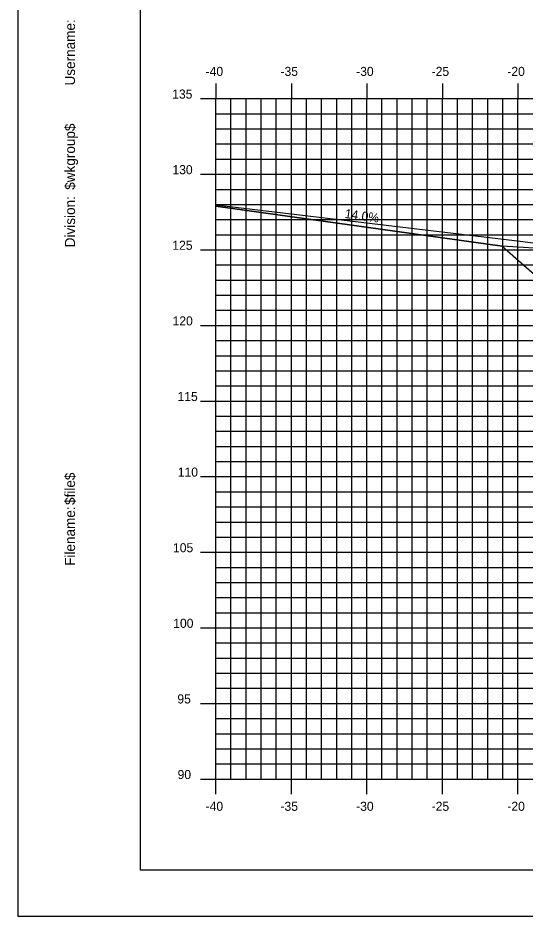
# Model space of a CAD drawing. Extents: x 850598 to 870284, y 366541 to 366651.
# Drawn here: x 864346.7 to 864380.3, y 366541.2 to 366600.6 of the extents above; entities that cross this region are included whole.
import ezdxf

# ---------------------------------------------------------------- set-up
doc = ezdxf.new("R2010")
doc.units = 0
for name, color, linetype in [('ANNOTATION', 7, 'Continuous'), ('BORDER', 7, 'Continuous'), ('D_Roadway_Berm', 7, 'Continuous'), ('D_Roadway_Centerline', 7, 'Continuous'), ('D_Roadway_SlopeLines', 7, 'Continuous'), ('H_V ANNOTATION', 7, 'Continuous'), ('MAJOR', 7, 'Continuous'), ('MINOR', 7, 'Continuous'), ('PLOT BOUNDARY', 7, 'Continuous'), ('S_Roadway_Centerline', 7, 'Continuous')]:
    doc.layers.add(name, color=color, linetype=linetype)

msp = doc.modelspace()

# ---------------------------------------------------------------- linework, layer by layer
at = {"layer": 'BORDER'}
for p, q in [((864354.803, 366649.225), (864354.803, 366544.225)), ((864354.803, 366544.225), (864514.803, 366544.225))]:
    msp.add_line(p, q, dxfattribs=at)
at = {"layer": 'D_Roadway_Berm'}
msp.add_lwpolyline([(864382.257, 366585.253), (864378.757, 366585.463)], dxfattribs=at)
at = {"layer": 'D_Roadway_Centerline'}
msp.add_lwpolyline([(864359.803, 366588.122), (864378.757, 366585.463), (864381.803, 366582.804), (864382.257, 366585.253), (864382.348, 366585.254), (864382.426, 366585.208), (864382.796, 366584.821), (864382.803, 366584.654), (864388.803, 366585.014), (864399.803, 366585.344), (864410.803, 366585.014), (864414.803, 366584.774), (864416.803, 366584.654), (864422.803, 366582.654), (864467.476, 366568.225), (864476.19, 366565.411), (864486.052, 366562.225), (864490.052, 366562.225)], dxfattribs=at)
at = {"layer": 'D_Roadway_SlopeLines'}
msp.add_lwpolyline([(864378.757, 366585.463), (864359.803, 366588.122)], dxfattribs=at)
at = {"layer": 'MAJOR'}
for p, q in [((864359.803, 366596.227), (864359.803, 366595.225)), ((864359.803, 366596.227), (864359.803, 366595.225)), ((864364.803, 366596.227), (864364.803, 366595.225)), ((864364.803, 366596.227), (864364.803, 366595.225)), ((864369.803, 366596.227), (864369.803, 366595.225)), ((864369.803, 366596.227), (864369.803, 366595.225)), ((864374.803, 366596.227), (864374.803, 366595.225)), ((864374.803, 366596.227), (864374.803, 366595.225)), ((864379.803, 366596.227), (864379.803, 366595.225)), ((864379.803, 366596.227), (864379.803, 366595.225)), ((864358.801, 366595.225), (864359.803, 366595.225)), ((864358.801, 366595.225), (864359.803, 366595.225)), ((864359.803, 366595.225), (864499.803, 366595.225)), ((864359.803, 366550.225), (864359.803, 366595.225)), ((864359.803, 366550.225), (864359.803, 366595.225)), ((864359.803, 366595.225), (864499.803, 366595.225)), ((864359.803, 366595.225), (864499.803, 366595.225)), ((864359.803, 366550.225), (864359.803, 366595.225)), ((864359.803, 366550.225), (864359.803, 366595.225)), ((864359.803, 366595.225), (864499.803, 366595.225)), ((864364.803, 366550.225), (864364.803, 366595.225)), ((864364.803, 366550.225), (864364.803, 366595.225)), ((864369.803, 366550.225), (864369.803, 366595.225)), ((864369.803, 366550.225), (864369.803, 366595.225)), ((864374.803, 366550.225), (864374.803, 366595.225)), ((864374.803, 366550.225), (864374.803, 366595.225)), ((864379.803, 366550.225), (864379.803, 366595.225)), ((864379.803, 366550.225), (864379.803, 366595.225)), ((864358.801, 366590.225), (864359.803, 366590.225)), ((864358.801, 366590.225), (864359.803, 366590.225)), ((864359.803, 366590.225), (864499.803, 366590.225)), ((864359.803, 366590.225), (864499.803, 366590.225)), ((864358.801, 366585.225), (864359.803, 366585.225)), ((864358.801, 366585.225), (864359.803, 366585.225)), ((864359.803, 366585.225), (864499.803, 366585.225)), ((864359.803, 366585.225), (864499.803, 366585.225)), ((864358.801, 366580.225), (864359.803, 366580.225)), ((864358.801, 366580.225), (864359.803, 366580.225)), ((864359.803, 366580.225), (864499.803, 366580.225)), ((864359.803, 366580.225), (864499.803, 366580.225)), ((864358.801, 366575.225), (864359.803, 366575.225)), ((864358.801, 366575.225), (864359.803, 366575.225)), ((864359.803, 366575.225), (864499.803, 366575.225)), ((864359.803, 366575.225), (864499.803, 366575.225)), ((864358.801, 366570.225), (864359.803, 366570.225)), ((864358.801, 366570.225), (864359.803, 366570.225)), ((864359.803, 366570.225), (864499.803, 366570.225)), ((864359.803, 366570.225), (864499.803, 366570.225)), ((864358.801, 366565.225), (864359.803, 366565.225)), ((864358.801, 366565.225), (864359.803, 366565.225)), ((864359.803, 366565.225), (864499.803, 366565.225)), ((864359.803, 366565.225), (864499.803, 366565.225)), ((864358.801, 366560.225), (864359.803, 366560.225)), ((864358.801, 366560.225), (864359.803, 366560.225)), ((864359.803, 366560.225), (864499.803, 366560.225)), ((864359.803, 366560.225), (864499.803, 366560.225)), ((864358.801, 366555.225), (864359.803, 366555.225)), ((864358.801, 366555.225), (864359.803, 366555.225)), ((864359.803, 366555.225), (864499.803, 366555.225)), ((864359.803, 366555.225), (864499.803, 366555.225)), ((864358.801, 366550.225), (864359.803, 366550.225)), ((864358.801, 366550.225), (864359.803, 366550.225)), ((864359.803, 366550.225), (864499.803, 366550.225)), ((864359.803, 366550.225), (864499.803, 366550.225)), ((864359.803, 366549.223), (864359.803, 366550.225)), ((864359.803, 366550.225), (864499.803, 366550.225)), ((864359.803, 366550.225), (864499.803, 366550.225)), ((864359.803, 366549.223), (864359.803, 366550.225)), ((864364.803, 366549.223), (864364.803, 366550.225)), ((864364.803, 366549.223), (864364.803, 366550.225)), ((864369.803, 366549.223), (864369.803, 366550.225)), ((864369.803, 366549.223), (864369.803, 366550.225)), ((864374.803, 366549.223), (864374.803, 366550.225)), ((864374.803, 366549.223), (864374.803, 366550.225)), ((864379.803, 366549.223), (864379.803, 366550.225)), ((864379.803, 366549.223), (864379.803, 366550.225))]:
    msp.add_line(p, q, dxfattribs=at)
at = {"layer": 'MINOR'}
for p, q in [((864360.803, 366550.225), (864360.803, 366595.225)), ((864360.803, 366550.225), (864360.803, 366595.225)), ((864361.803, 366550.225), (864361.803, 366595.225)), ((864361.803, 366550.225), (864361.803, 366595.225)), ((864362.803, 366550.225), (864362.803, 366595.225)), ((864362.803, 366550.225), (864362.803, 366595.225)), ((864363.803, 366550.225), (864363.803, 366595.225)), ((864363.803, 366550.225), (864363.803, 366595.225)), ((864365.803, 366550.225), (864365.803, 366595.225)), ((864365.803, 366550.225), (864365.803, 366595.225)), ((864366.803, 366550.225), (864366.803, 366595.225)), ((864366.803, 366550.225), (864366.803, 366595.225)), ((864367.803, 366550.225), (864367.803, 366595.225)), ((864367.803, 366550.225), (864367.803, 366595.225)), ((864368.803, 366550.225), (864368.803, 366595.225)), ((864368.803, 366550.225), (864368.803, 366595.225)), ((864370.803, 366550.225), (864370.803, 366595.225)), ((864370.803, 366550.225), (864370.803, 366595.225)), ((864371.803, 366550.225), (864371.803, 366595.225)), ((864371.803, 366550.225), (864371.803, 366595.225)), ((864372.803, 366550.225), (864372.803, 366595.225)), ((864372.803, 366550.225), (864372.803, 366595.225)), ((864373.803, 366550.225), (864373.803, 366595.225)), ((864373.803, 366550.225), (864373.803, 366595.225)), ((864375.803, 366550.225), (864375.803, 366595.225)), ((864375.803, 366550.225), (864375.803, 366595.225)), ((864376.803, 366550.225), (864376.803, 366595.225)), ((864376.803, 366550.225), (864376.803, 366595.225)), ((864377.803, 366550.225), (864377.803, 366595.225)), ((864377.803, 366550.225), (864377.803, 366595.225)), ((864378.803, 366550.225), (864378.803, 366595.225)), ((864378.803, 366550.225), (864378.803, 366595.225)), ((864359.803, 366594.225), (864499.803, 366594.225)), ((864359.803, 366594.225), (864360.805, 366594.225)), ((864359.803, 366594.225), (864499.803, 366594.225)), ((864359.803, 366594.225), (864360.805, 366594.225)), ((864359.803, 366593.225), (864499.803, 366593.225)), ((864359.803, 366593.225), (864360.805, 366593.225)), ((864359.803, 366593.225), (864499.803, 366593.225)), ((864359.803, 366593.225), (864360.805, 366593.225)), ((864359.803, 366592.225), (864499.803, 366592.225)), ((864359.803, 366592.225), (864360.805, 366592.225)), ((864359.803, 366592.225), (864499.803, 366592.225)), ((864359.803, 366592.225), (864360.805, 366592.225)), ((864359.803, 366591.225), (864499.803, 366591.225)), ((864359.803, 366591.225), (864360.805, 366591.225)), ((864359.803, 366591.225), (864499.803, 366591.225)), ((864359.803, 366591.225), (864360.805, 366591.225)), ((864359.803, 366589.225), (864499.803, 366589.225)), ((864359.803, 366589.225), (864360.805, 366589.225)), ((864359.803, 366589.225), (864499.803, 366589.225)), ((864359.803, 366589.225), (864360.805, 366589.225)), ((864359.803, 366588.225), (864499.803, 366588.225)), ((864359.803, 366588.225), (864360.805, 366588.225)), ((864359.803, 366588.225), (864499.803, 366588.225)), ((864359.803, 366588.225), (864360.805, 366588.225)), ((864359.803, 366587.225), (864499.803, 366587.225)), ((864359.803, 366587.225), (864360.805, 366587.225)), ((864359.803, 366587.225), (864499.803, 366587.225)), ((864359.803, 366587.225), (864360.805, 366587.225)), ((864359.803, 366586.225), (864499.803, 366586.225)), ((864359.803, 366586.225), (864360.805, 366586.225)), ((864359.803, 366586.225), (864499.803, 366586.225)), ((864359.803, 366586.225), (864360.805, 366586.225)), ((864359.803, 366584.225), (864499.803, 366584.225)), ((864359.803, 366584.225), (864360.805, 366584.225)), ((864359.803, 366584.225), (864499.803, 366584.225)), ((864359.803, 366584.225), (864360.805, 366584.225)), ((864359.803, 366583.225), (864499.803, 366583.225)), ((864359.803, 366583.225), (864360.805, 366583.225)), ((864359.803, 366583.225), (864499.803, 366583.225)), ((864359.803, 366583.225), (864360.805, 366583.225)), ((864359.803, 366582.225), (864499.803, 366582.225)), ((864359.803, 366582.225), (864360.805, 366582.225)), ((864359.803, 366582.225), (864499.803, 366582.225)), ((864359.803, 366582.225), (864360.805, 366582.225)), ((864359.803, 366581.225), (864499.803, 366581.225)), ((864359.803, 366581.225), (864360.805, 366581.225)), ((864359.803, 366581.225), (864499.803, 366581.225)), ((864359.803, 366581.225), (864360.805, 366581.225)), ((864359.803, 366579.225), (864499.803, 366579.225)), ((864359.803, 366579.225), (864360.805, 366579.225)), ((864359.803, 366579.225), (864499.803, 366579.225)), ((864359.803, 366579.225), (864360.805, 366579.225)), ((864359.803, 366578.225), (864499.803, 366578.225)), ((864359.803, 366578.225), (864360.805, 366578.225)), ((864359.803, 366578.225), (864499.803, 366578.225)), ((864359.803, 366578.225), (864360.805, 366578.225)), ((864359.803, 366577.225), (864499.803, 366577.225)), ((864359.803, 366577.225), (864360.805, 366577.225)), ((864359.803, 366577.225), (864499.803, 366577.225)), ((864359.803, 366577.225), (864360.805, 366577.225)), ((864359.803, 366576.225), (864499.803, 366576.225)), ((864359.803, 366576.225), (864360.805, 366576.225)), ((864359.803, 366576.225), (864499.803, 366576.225)), ((864359.803, 366576.225), (864360.805, 366576.225)), ((864359.803, 366574.225), (864499.803, 366574.225)), ((864359.803, 366574.225), (864360.805, 366574.225)), ((864359.803, 366574.225), (864499.803, 366574.225)), ((864359.803, 366574.225), (864360.805, 366574.225)), ((864359.803, 366573.225), (864499.803, 366573.225)), ((864359.803, 366573.225), (864360.805, 366573.225)), ((864359.803, 366573.225), (864499.803, 366573.225)), ((864359.803, 366573.225), (864360.805, 366573.225)), ((864359.803, 366572.225), (864499.803, 366572.225)), ((864359.803, 366572.225), (864360.805, 366572.225)), ((864359.803, 366572.225), (864499.803, 366572.225)), ((864359.803, 366572.225), (864360.805, 366572.225)), ((864359.803, 366571.225), (864499.803, 366571.225)), ((864359.803, 366571.225), (864360.805, 366571.225)), ((864359.803, 366571.225), (864499.803, 366571.225)), ((864359.803, 366571.225), (864360.805, 366571.225)), ((864359.803, 366569.225), (864499.803, 366569.225)), ((864359.803, 366569.225), (864360.805, 366569.225)), ((864359.803, 366569.225), (864499.803, 366569.225)), ((864359.803, 366569.225), (864360.805, 366569.225)), ((864359.803, 366568.225), (864499.803, 366568.225)), ((864359.803, 366568.225), (864360.805, 366568.225)), ((864359.803, 366568.225), (864499.803, 366568.225)), ((864359.803, 366568.225), (864360.805, 366568.225)), ((864359.803, 366567.225), (864499.803, 366567.225)), ((864359.803, 366567.225), (864360.805, 366567.225)), ((864359.803, 366567.225), (864499.803, 366567.225)), ((864359.803, 366567.225), (864360.805, 366567.225)), ((864359.803, 366566.225), (864499.803, 366566.225)), ((864359.803, 366566.225), (864360.805, 366566.225)), ((864359.803, 366566.225), (864499.803, 366566.225)), ((864359.803, 366566.225), (864360.805, 366566.225)), ((864359.803, 366564.225), (864499.803, 366564.225)), ((864359.803, 366564.225), (864360.805, 366564.225)), ((864359.803, 366564.225), (864499.803, 366564.225)), ((864359.803, 366564.225), (864360.805, 366564.225)), ((864359.803, 366563.225), (864499.803, 366563.225)), ((864359.803, 366563.225), (864360.805, 366563.225)), ((864359.803, 366563.225), (864499.803, 366563.225)), ((864359.803, 366563.225), (864360.805, 366563.225)), ((864359.803, 366562.225), (864499.803, 366562.225)), ((864359.803, 366562.225), (864360.805, 366562.225)), ((864359.803, 366562.225), (864499.803, 366562.225)), ((864359.803, 366562.225), (864360.805, 366562.225)), ((864359.803, 366561.225), (864499.803, 366561.225)), ((864359.803, 366561.225), (864360.805, 366561.225)), ((864359.803, 366561.225), (864499.803, 366561.225)), ((864359.803, 366561.225), (864360.805, 366561.225)), ((864359.803, 366559.225), (864499.803, 366559.225)), ((864359.803, 366559.225), (864360.805, 366559.225)), ((864359.803, 366559.225), (864499.803, 366559.225)), ((864359.803, 366559.225), (864360.805, 366559.225)), ((864359.803, 366558.225), (864499.803, 366558.225)), ((864359.803, 366558.225), (864360.805, 366558.225)), ((864359.803, 366558.225), (864499.803, 366558.225)), ((864359.803, 366558.225), (864360.805, 366558.225)), ((864359.803, 366557.225), (864499.803, 366557.225)), ((864359.803, 366557.225), (864360.805, 366557.225)), ((864359.803, 366557.225), (864499.803, 366557.225)), ((864359.803, 366557.225), (864360.805, 366557.225)), ((864359.803, 366556.225), (864499.803, 366556.225)), ((864359.803, 366556.225), (864360.805, 366556.225)), ((864359.803, 366556.225), (864499.803, 366556.225)), ((864359.803, 366556.225), (864360.805, 366556.225)), ((864359.803, 366554.225), (864499.803, 366554.225)), ((864359.803, 366554.225), (864360.805, 366554.225)), ((864359.803, 366554.225), (864499.803, 366554.225)), ((864359.803, 366554.225), (864360.805, 366554.225)), ((864359.803, 366553.225), (864499.803, 366553.225)), ((864359.803, 366553.225), (864360.805, 366553.225)), ((864359.803, 366553.225), (864499.803, 366553.225)), ((864359.803, 366553.225), (864360.805, 366553.225)), ((864359.803, 366552.225), (864499.803, 366552.225)), ((864359.803, 366552.225), (864360.805, 366552.225)), ((864359.803, 366552.225), (864499.803, 366552.225)), ((864359.803, 366552.225), (864360.805, 366552.225)), ((864359.803, 366551.225), (864499.803, 366551.225)), ((864359.803, 366551.225), (864360.805, 366551.225)), ((864359.803, 366551.225), (864499.803, 366551.225)), ((864359.803, 366551.225), (864360.805, 366551.225))]:
    msp.add_line(p, q, dxfattribs=at)
at = {"layer": 'PLOT BOUNDARY'}
msp.add_lwpolyline([(864346.71, 366541.166), (864516.71, 366541.166), (864516.71, 366651.166), (864346.71, 366651.166)], close=True, dxfattribs=at)
at = {"layer": 'S_Roadway_Centerline'}
msp.add_lwpolyline([(864359.803, 366588.205), (864379.938, 366585.791), (864383.008, 366585.404), (864385.185, 366585.115), (864388.62, 366584.356), (864389.921, 366584.108), (864392.433, 366584.05), (864397.694, 366583.875), (864408.502, 366583.089), (864418.214, 366582.152), (864418.459, 366582.156), (864418.85, 366582.078), (864425.079, 366581.366)], dxfattribs=at)

# ---------------------------------------------------------------- texts
at = {"layer": 'ANNOTATION'}
msp.add_text('14.0%', height=0.6, rotation=352.01182, dxfattribs=at).set_placement((864368.312, 366587.338))
at = {"layer": 'BORDER'}
for s, p in [('Username:', (864350.488, 366596.093)), ('$wkgroup$', (864350.488, 366589.195)), ('Division:', (864350.488, 366585.391)), ('$file$', (864350.488, 366568.351)), ('Filename:', (864350.488, 366564.324))]:
    msp.add_text(s, height=0.6696, rotation=90, dxfattribs=at).set_placement(p)
at = {"layer": 'H_V ANNOTATION'}
for s, p in [('-40', (864359.128, 366596.725)), ('-35', (864364.083, 366596.725)), ('-30', (864369.091, 366596.725)), ('-25', (864374.088, 366596.725)), ('-20', (864379.096, 366596.725)), ('135', (864356.917, 366595.225)), ('130', (864356.933, 366590.225)), ('125', (864356.927, 366585.225)), ('120', (864356.943, 366580.225)), ('115', (864357.27, 366575.225)), ('110', (864357.286, 366570.225)), ('105', (864356.97, 366565.225)), ('100', (864356.986, 366560.225)), ('95', (864357.259, 366555.225)), ('90', (864357.275, 366550.225)), ('-40', (864359.128, 366548.125)), ('-35', (864364.083, 366548.125)), ('-30', (864369.091, 366548.125)), ('-25', (864374.088, 366548.125)), ('-20', (864379.096, 366548.125))]:
    msp.add_text(s, height=0.6, dxfattribs=at).set_placement(p)

doc.saveas('drawing.dxf')
